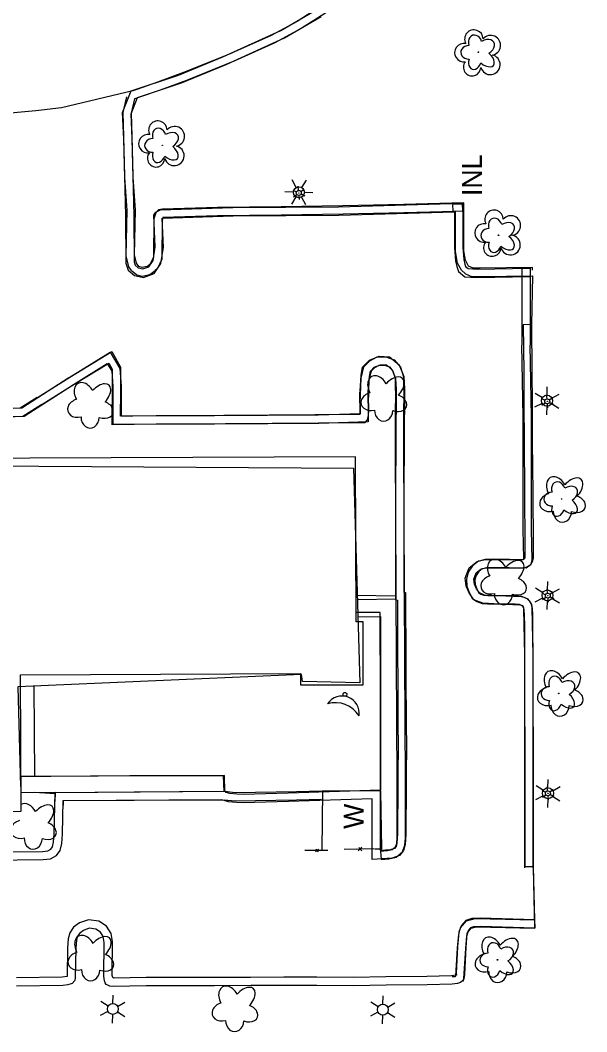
# Model space of a CAD drawing. Extents: x 588843 to 2552415, y 180129 to 269402.
# Drawn here: x 595037.9 to 595208.2, y 184060.1 to 184364.2 of the extents above; entities that cross this region are included whole.
import ezdxf

# ---------------------------------------------------------------- set-up
doc = ezdxf.new("R2010")
doc.units = 0
for name, color, linetype in [('E_BLD', 7, 'Continuous'), ('E_DWY', 7, 'Continuous'), ('E_LAND_Vegetation', 7, 'Continuous'), ('E_LTG', 7, 'Continuous'), ('E_PATH_Sidewalk', 7, 'Continuous'), ('E_RDWY_C_and_G', 7, 'Continuous'), ('Level 11', 7, 'Continuous'), ('Level 12', 7, 'Continuous'), ('Level 14', 7, 'Continuous'), ('Level 15', 7, 'Continuous'), ('Level 17', 7, 'Continuous'), ('Level 18', 7, 'Continuous')]:
    doc.layers.add(name, color=color, linetype=linetype)

# ---------------------------------------------------------------- blocks, each defined once
blk = doc.blocks.new('LPOL_4')
at = {"layer": 'E_LTG'}
for p, q in [((-13.1, 0), (-4.9, 0)), ((-2.5, 4.3), (-6.6, 11.4)), ((2.5, 4.3), (6.6, 11.4)), ((4.9, 0), (13.1, 0)), ((-6.6, -11.4), (-2.5, -4.3)), ((6.6, -11.4), (2.5, -4.3))]:
    blk.add_line(p, q, dxfattribs=at)
for radius in [4.92, 4.92, 4.92, 0.41]:
    blk.add_circle((0, 0), radius, dxfattribs=at)
blk = doc.blocks.new('DTRE_4')
at = {"layer": 'E_LAND_Vegetation'}
blk.add_circle((-0.6, 0), 0.601, dxfattribs=at)
for centre, major_axis, ratio in [((-6.1, 17.5), (4.5, -16.3), 0.782863), ((13.3, 9), (-17.3, -9.6), 0.691916), ((-19.3, 0.5), (16.2, -0.4), 0.832022), ((-8.2, -17.2), (5.9, 15.9), 0.716896), ((11.6, -12.2), (-16.4, 15), 0.560249)]:
    blk.add_ellipse(centre, major_axis=major_axis, ratio=ratio, start_param=1.570796, end_param=4.712389, dxfattribs=at)

msp = doc.modelspace()

# ---------------------------------------------------------------- linework, layer by layer
at = {"layer": 'E_BLD'}
msp.add_lwpolyline([(594870.51, 184207.51), (594870.51, 184207.51), (594870.03, 184231.25), (595138.15, 184229.56), (595139.97, 184165.01), (595122.81, 184165.42), (595122.52, 184167.48), (595037.18, 184163.84), (595037.95, 184133.86)], dxfattribs=at)
at = {"layer": 'E_DWY'}
for points in [[(595069.85, 184341.12), (595068.72, 184336.46), (595068.92, 184329.1), (595069.58, 184305.45), (595069.67, 184291.11), (595070.35, 184289.05), (595072.29, 184287.41), (595074.94, 184286.87), (595078.21, 184287.99), (595080.23, 184291.07), (595080.96, 184295.88), (595080.59, 184304.61), (595080.7, 184304.66), (595101.95, 184305.33)], [(595072.28, 184340.54), (595071.23, 184336.2), (595071.42, 184329.17), (595072.08, 184305.49), (595072.17, 184291.52), (595072.5, 184290.5), (595073.42, 184289.73), (595074.77, 184289.46), (595076.59, 184290.08), (595077.84, 184291.98), (595078.46, 184296.02), (595078.05, 184305.57), (595078.72, 184306.51), (595080.13, 184307.14), (595101.87, 184307.83)], [(595101.87, 184307.83), (595133.63, 184308.07), (595170.95, 184309.12), (595170.97, 184295.99), (595171.25, 184292.22), (595171.57, 184290.79), (595171.79, 184290.12), (595172.54, 184289.5), (595175.27, 184289.35), (595191.24, 184289.6)], [(595101.88, 184305.33), (595133.67, 184305.57), (595168.46, 184306.55), (595168.47, 184295.89), (595168.77, 184291.85), (595169.16, 184290.13), (595169.64, 184288.65), (595171.58, 184287.04), (595175.22, 184286.85), (595191.28, 184287.1)], [(595188.74, 184289.6), (595188.74, 184266.49)], [(595191.24, 184289.6), (595191.24, 184266.49)], [(595184.95, 184199.65), (595190.05, 184199.56), (595191.5, 184200.69), (595191.85, 184201.93), (595191.65, 184211.12), (595191.58, 184244.98), (595191.24, 184266.52)], [(595185, 184202.15), (595189.21, 184202.08), (595189.31, 184202.16), (595189.34, 184202.25), (595189.15, 184211.09), (595189.08, 184244.96), (595188.74, 184266.48)], [(595052.6, 184256.78), (595064.93, 184264.4), (595067.86, 184259.5), (595068.27, 184254.21), (595068.28, 184245.27), (595071.72, 184245.21), (595140.1, 184245.74), (595140.06, 184252.51)], [(595140.07, 184252.72), (595140.42, 184257.34), (595140.83, 184259.92), (595142.9, 184261.97), (595145.83, 184263.14), (595148.97, 184263.01), (595151.81, 184260.53), (595153.22, 184257.06), (595153.47, 184253.33), (595153.26, 184222.42)], [(595053.92, 184254.66), (595064.09, 184260.94), (595065.42, 184258.72), (595065.77, 184254.11), (595065.79, 184242.82), (595071.71, 184242.7), (595141.61, 184243.25), (595142.35, 184244.07), (595142.6, 184245.34), (595142.56, 184252.53)], [(595142.56, 184252.53), (595142.91, 184257.05), (595143.17, 184258.72), (595144.3, 184259.84), (595146.26, 184260.62), (595147.99, 184260.55), (595149.72, 184259.04), (595150.75, 184256.49), (595150.97, 184253.25), (595150.76, 184222.44)], [(595015.51, 184247.11), (595030.5, 184247.38), (595038.38, 184247.62), (595052.56, 184256.76)], [(595015.53, 184244.61), (595030.57, 184244.88), (595039.15, 184245.14), (595053.92, 184254.66)], [(595150.77, 184222.68), (595150.7, 184189.94), (595151.3, 184189.87), (595151.41, 184149.22)], [(595153.27, 184222.67), (595153.2, 184192.18), (595153.79, 184192.12), (595153.91, 184149.23)], [(595183.74, 184188.53), (595176.95, 184188.9), (595174.31, 184189.99), (595172.88, 184192.06), (595172.01, 184194.01), (595171.67, 184196.5), (595172.88, 184199.58), (595175.24, 184201.44), (595177.84, 184202.2), (595184.97, 184202.15)], [(595183.87, 184191.03), (595177.51, 184191.38), (595175.94, 184192.02), (595175.07, 184193.29), (595174.44, 184194.7), (595174.24, 184196.19), (595174.96, 184198.04), (595176.41, 184199.17), (595178.19, 184199.7), (595184.95, 184199.65)], [(595192.09, 184109.43), (595192.12, 184173.32), (595191.86, 184187.67), (595191.48, 184188.9), (595190.61, 184190.17), (595189.68, 184190.53), (595188.54, 184190.85), (595183.87, 184191.03)], [(595189.59, 184109.43), (595189.62, 184173.3), (595189.36, 184187.28), (595189.2, 184187.8), (595188.98, 184188.12), (595188.89, 184188.16), (595188.15, 184188.37), (595183.78, 184188.53)], [(595151.51, 184149.22), (595151.33, 184119.6), (595151.16, 184116.77), (595150.89, 184115.82), (595150.42, 184115.24), (595149.16, 184114.77), (595146.23, 184114.56), (595146.19, 184132.73), (595118.45, 184131.87)], [(595154.01, 184149.2), (595153.83, 184119.51), (595153.64, 184116.36), (595153.16, 184114.65), (595151.94, 184113.13), (595149.7, 184112.3), (595143.74, 184111.88), (595143.69, 184130.15), (595118.53, 184129.37)], [(595118.45, 184131.87), (595105, 184131.43), (595103.08, 184131.56), (595100.98, 184131.73), (595099.84, 184132.05), (595099.6, 184132.32), (595048.42, 184131.97), (595048.36, 184129.28)], [(595118.54, 184129.37), (595104.96, 184128.93), (595102.89, 184129.06), (595100.53, 184129.26), (595098.55, 184129.82), (595050.87, 184129.49), (595050.84, 184128.19)], [(595192.09, 184109.43), (595192.54, 184091.25)], [(595169.37, 184085.36), (595169.73, 184089.39), (595170.29, 184091.37), (595172.08, 184093.48), (595174.73, 184094.14), (595192.6, 184093.75)], [(595171.86, 184085.13), (595172.2, 184088.94), (595172.55, 184090.17), (595173.47, 184091.25), (595175.01, 184091.64), (595192.54, 184091.25)], [(595167.79, 184076.75), (595168.67, 184076.76), (595168.83, 184076.79), (595169.36, 184085.29)], [(595171.05, 184075.32), (595171.21, 184075.47), (595171.3, 184076.16), (595171.86, 184085.13)]]:
    msp.add_lwpolyline(points, dxfattribs=at)
at = {"layer": 'E_PATH_Sidewalk'}
for points in [[(595139.46, 184190.05), (595150.7, 184190.26)], [(595139.52, 184184.88), (595146.27, 184184.92), (595146.19, 184132.73)], [(595099.4, 184132.32), (595099.3, 184137.15), (595042.26, 184136.89), (595042.15, 184164.05)], [(595048.41, 184131.61), (595042.15, 184132.02)]]:
    msp.add_lwpolyline(points, dxfattribs=at)
at = {"layer": 'E_RDWY_C_and_G'}
for points in [[(595140.67, 184376.87), (595130.77, 184369.94), (595121.15, 184363.82), (595113.33, 184359.57), (595101.45, 184354.24)], [(595142.11, 184374.82), (595132.16, 184367.86), (595122.42, 184361.66), (595114.44, 184357.33), (595102.47, 184351.96)], [(595101.54, 184354.28), (595087, 184348.42), (595079.17, 184345.52), (595072.97, 184343.38), (595071.73, 184342.98), (595050.31, 184337.82), (595042.65, 184336.95), (595030.51, 184335.86), (595020.91, 184335.29), (595008.77, 184335.13), (595000.26, 184335.39), (594988.87, 184336.45), (594975.93, 184338.04), (594971.3, 184339.04), (594936.33, 184349.44), (594926.38, 184353.03), (594921.49, 184355.05)], [(595102.47, 184351.96), (595087.91, 184346.08), (595080.01, 184343.16), (595073.77, 184341.01), (595072.41, 184340.57), (595072.28, 184340.54)]]:
    msp.add_lwpolyline(points, dxfattribs=at)
at = {"layer": 'Level 11'}
for points in [[(595071.29, 184342.89), (595085.47, 184347.67), (595098.8, 184353.17), (595116.22, 184361.1), (595127.04, 184367.39)], [(595073.18, 184340.89), (595086.35, 184345.32), (595099.79, 184350.88), (595117.37, 184358.87), (595128.37, 184365.27)], [(595191.97, 184289.02), (595191.97, 184289.02)]]:
    msp.add_lwpolyline(points, dxfattribs=at)
at = {"layer": 'Level 12'}
msp.add_lwpolyline([(595138.68, 184232.95), (595016.3, 184232.45), (595016.11, 184277.22), (594980.59, 184277.08), (594980.77, 184232.13), (594887.31, 184231.75), (594887.3, 184234.12), (594869.23, 184234.05), (594869.31, 184215.79), (594871.15, 184215.8), (594871.35, 184165.98), (594972.3, 184166.38), (594972.46, 184126.14), (595038.19, 184126.4), (595038.03, 184167.45), (595122.17, 184167.79), (595122.19, 184164.36), (595141.06, 184164.43), (595140.98, 184183.32), (595138.88, 184183.31)], close=True, dxfattribs=at)
msp.add_circle((595135.54, 184161.53), 0.562, dxfattribs=at)
for centre, radius, start, end in [((595134.63, 184155.82), 5.22, 351.9152, 146.2136), ((595132.59, 184150.48), 8.55, 32.5708, 105.5549)]:
    msp.add_arc(centre, radius, start, end, dxfattribs=at)
at = {"layer": 'Level 14'}
for p, q in [((595120.89, 184313.89), (595119.69, 184316.19)), ((595122.59, 184313.88), (595123.96, 184316.11)), ((595120.06, 184312.52), (595117.45, 184312.6)), ((595120.81, 184311.03), (595119.45, 184308.84)), ((595122.45, 184310.99), (595123.69, 184308.81)), ((595123.33, 184312.43), (595125.85, 184312.36)), ((595196.29, 184251.44), (595196.36, 184253.96)), ((595194.92, 184250.64), (595192.69, 184252.01)), ((595197.73, 184250.56), (595199.91, 184251.8)), ((595194.83, 184249), (595192.53, 184247.81)), ((595196.19, 184248.17), (595196.11, 184245.56)), ((595197.68, 184248.92), (595199.87, 184247.55)), ((595196.43, 184192.89), (595196.5, 184195.41)), ((595195.06, 184192.09), (595192.83, 184193.46)), ((595197.87, 184192.01), (595200.05, 184193.25)), ((595194.97, 184190.46), (595192.67, 184189.26)), ((595196.33, 184189.62), (595196.26, 184187.02)), ((595197.82, 184190.38), (595200.01, 184189.01)), ((595196.58, 184133.43), (595196.66, 184135.95)), ((595195.22, 184132.63), (595192.99, 184134)), ((595198.03, 184132.55), (595200.21, 184133.79)), ((595195.13, 184131), (595192.83, 184129.8)), ((595196.49, 184130.16), (595196.42, 184127.56)), ((595197.98, 184130.91), (595200.17, 184129.55)), ((595065.75, 184068.62), (595065.83, 184071.14)), ((595146.93, 184068.41), (595147, 184070.93)), ((595064.39, 184067.82), (595062.16, 184069.18)), ((595067.2, 184067.74), (595069.38, 184068.98)), ((595145.56, 184067.61), (595143.33, 184068.98)), ((595148.38, 184067.53), (595150.56, 184068.77)), ((595064.3, 184066.18), (595061.99, 184064.99)), ((595065.66, 184065.34), (595065.58, 184062.74)), ((595067.15, 184066.1), (595069.34, 184064.73)), ((595145.47, 184065.97), (595143.17, 184064.78)), ((595146.84, 184065.14), (595146.76, 184062.53)), ((595148.33, 184065.89), (595150.52, 184064.52))]:
    msp.add_line(p, q, dxfattribs=at)
for centre in [(595121.69, 184312.46), (595196.28, 184249.8), (595196.42, 184191.26), (595196.58, 184131.8), (595065.75, 184066.98), (595146.93, 184066.77)]:
    msp.add_circle(centre, 1.64, dxfattribs=at)
at = {"layer": 'Level 15'}
for p, q in [((595127.6, 184115.03), (595126.67, 184114.22)), ((595127.56, 184114.22), (595126.86, 184115.01)), ((595140.66, 184115.58), (595139.48, 184114.53)), ((595140.62, 184114.54), (595139.71, 184115.55))]:
    msp.add_line(p, q, dxfattribs=at)
for points in [[(595170.97, 184306.85), (595170.92, 184308.85), (595167.92, 184308.77), (595167.98, 184306.77), (595170.97, 184306.85)], [(595144.45, 184115.09), (595146.61, 184115.14), (595146.37, 184132.39), (595128.76, 184132.54), (595128.62, 184114.72), (595130.24, 184114.74)], [(595130.37, 184114.6), (595123.43, 184114.58)], [(595126.25, 184114.59), (595123.43, 184114.58)], [(595130.37, 184114.6), (595127.89, 184114.59)], [(595144.23, 184115.08), (595135.3, 184114.95)], [(595138.93, 184115), (595135.3, 184114.95)], [(595144.23, 184115.08), (595141.04, 184115.03)]]:
    msp.add_lwpolyline(points, dxfattribs=at)
at = {"layer": 'Level 17'}
for points in [[(595071.39, 184288.92), (595070.58, 184290.03), (595069.73, 184293.32), (595070.07, 184307.09), (595069.34, 184316.78), (595069.1, 184328.51), (595068.71, 184336.44), (595071.29, 184342.89)], [(595191.97, 184289.02), (595191.96, 184289.84), (595176.19, 184289.63), (595174.12, 184289.64), (595172.7, 184290.24), (595171.73, 184292), (595171.23, 184294.83), (595171.27, 184309.28), (595153.19, 184308.8), (595134.94, 184308.4), (595116.35, 184308.08), (595097.18, 184307.87), (595080.68, 184307.36), (595079.48, 184307.14), (595078.65, 184306.26), (595078.1, 184304.45), (595077.98, 184292.94), (595077.13, 184291.07), (595076.07, 184290.14), (595074.59, 184289.79), (595073.57, 184290.18), (595072.88, 184291.12), (595072.24, 184293.61), (595072.57, 184307.16), (595071.84, 184316.9), (595071.6, 184328.59), (595071.23, 184336.02), (595073.18, 184340.89)], [(595170.53, 184289), (595169.33, 184291.16), (595168.73, 184294.62), (595168.76, 184306.71), (595153.25, 184306.31), (595134.98, 184305.9), (595116.39, 184305.58), (595097.23, 184305.37), (595080.78, 184304.85), (595080.74, 184304.74), (595080.6, 184304.07), (595080.48, 184292.38), (595079.18, 184289.55), (595078.47, 184288.93)], [(595071.39, 184288.92), (595073.01, 184287.58), (595074.62, 184287.19), (595076.86, 184287.73), (595078.47, 184288.93)], [(595170.53, 184289), (595171.74, 184287.93), (595173.61, 184287.15), (595176.2, 184287.13), (595191.97, 184287.3)], [(595191.97, 184287.3), (595191.64, 184272.66), (595191.77, 184258.39), (595191.8, 184249.02)], [(595191.64, 184272.66), (595189.14, 184272.64), (595189.27, 184258.37), (595189.3, 184249.02)], [(595043.07, 184250.79), (595052.85, 184256.88), (595065.42, 184264.58), (595068.05, 184259.88), (595068.1, 184248.76)], [(595140.16, 184249.03), (595140.37, 184256.58), (595141.21, 184260), (595143, 184261.81), (595145.25, 184262.99), (595147.86, 184262.94), (595150.38, 184262.12), (595152.21, 184259.92), (595153.16, 184256.97), (595153.23, 184248.98)], [(595044.39, 184248.67), (595054.17, 184254.75), (595064.51, 184261.09), (595065.55, 184259.23), (595065.6, 184248.74)], [(595142.66, 184248.96), (595142.86, 184256.24), (595143.47, 184258.74), (595144.51, 184259.78), (595145.84, 184260.48), (595147.43, 184260.45), (595148.92, 184259.96), (595149.98, 184258.69), (595150.67, 184256.56), (595150.73, 184248.96)], [(595043.05, 184250.78), (595037.92, 184247.52), (595021.18, 184247.35), (595016.23, 184247.36)], [(595044.39, 184248.67), (595038.66, 184245.03), (595021.19, 184244.85), (595016.24, 184244.86)], [(595142.66, 184248.96), (595142.54, 184243.46), (595127.66, 184242.98), (595112.31, 184242.88), (595096.33, 184242.74), (595078.77, 184242.76), (595065.6, 184242.56), (595065.6, 184248.74)], [(595140.16, 184249.01), (595140.09, 184245.89), (595127.61, 184245.48), (595112.29, 184245.38), (595096.32, 184245.24), (595078.76, 184245.26), (595068.1, 184245.1), (595068.1, 184248.76)], [(595146.24, 184114.42), (595148.35, 184114.57), (595149.77, 184114.92), (595150.73, 184115.69), (595151.11, 184116.75), (595151.22, 184118.39), (595151.26, 184134.97), (595151.16, 184154.21), (595151.01, 184171.42), (595150.71, 184235.67), (595150.73, 184248.96)], [(595146.24, 184114.42), (595146.42, 184111.92), (595148.75, 184112.09), (595150.91, 184112.63), (595152.84, 184114.18), (595153.58, 184116.23), (595153.72, 184118.31), (595153.76, 184134.97), (595153.66, 184154.23), (595153.51, 184171.43), (595153.21, 184235.67), (595153.23, 184248.95)], [(595189.3, 184249.01), (595189.37, 184237.39), (595189.49, 184222.15), (595189.59, 184206.43), (595189.61, 184202.74), (595189.53, 184202.3), (595189.08, 184202.04), (595188.87, 184201.97), (595188.28, 184201.94), (595177.85, 184201.97), (595175.72, 184201.6), (595173.9, 184200.15), (595172.61, 184198.27), (595172.11, 184196.19), (595172.17, 184194.08), (595172.86, 184192.19), (595173.76, 184190.49), (595175.19, 184189.43), (595176.75, 184188.88), (595178.37, 184188.7), (595183.95, 184188.72), (595186.76, 184188.77), (595187.95, 184188.61), (595188.42, 184188.42), (595188.72, 184188.26), (595188.93, 184188.06), (595189.24, 184187.55), (595189.36, 184186.96), (595189.45, 184185.31), (595189.47, 184182.09), (595189.5, 184172.13), (595189.51, 184157.49), (595189.58, 184146.19), (595189.62, 184134.62), (595189.64, 184124.89), (595189.6, 184109.8)], [(595191.8, 184249.02), (595191.87, 184237.41), (595191.99, 184222.17), (595192.09, 184206.44), (595192.11, 184202.47), (595191.87, 184201.39), (595191.56, 184200.76), (595191.01, 184200.27), (595190.08, 184199.73), (595189.29, 184199.49), (595188.34, 184199.44), (595178.06, 184199.47), (595176.78, 184199.25), (595175.75, 184198.43), (595174.94, 184197.24), (595174.62, 184195.93), (595174.66, 184194.55), (595175.15, 184193.2), (595175.7, 184192.16), (595176.38, 184191.67), (595177.31, 184191.33), (595178.5, 184191.2), (595183.93, 184191.22), (595186.9, 184191.27), (595188.59, 184191.05), (595189.49, 184190.68), (595190.2, 184190.3), (595190.88, 184189.64), (595191.59, 184188.5), (595191.85, 184187.29), (595191.95, 184185.39), (595191.97, 184182.1), (595192, 184172.13), (595192.01, 184157.5), (595192.08, 184146.2), (595192.12, 184134.63), (595192.14, 184124.89), (595192.1, 184109.8)], [(595138.85, 184191.3), (595150.92, 184191.19)], [(595146.23, 184132.39), (595146.24, 184160.24), (595146.08, 184186.1), (595138.87, 184186.16)], [(595099.21, 184132.38), (595099.06, 184137.06), (595070.82, 184137.05), (595047.13, 184136.88), (595038.15, 184136.86)], [(595029.08, 184114.2), (595044.65, 184114.35), (595046.24, 184114.51), (595047.13, 184115), (595047.57, 184115.66), (595047.94, 184117.08), (595048.08, 184119.64), (595048.38, 184132.08), (595072.13, 184132.26), (595099.44, 184132.39), (595102.49, 184132.07), (595120.97, 184132.37), (595128.47, 184132.56)], [(595048.38, 184132.08), (595038.17, 184131.9)], [(595029.09, 184111.7), (595044.79, 184111.85), (595046.99, 184112.08), (595048.86, 184113.1), (595049.89, 184114.62), (595050.42, 184116.69), (595050.58, 184119.54), (595050.82, 184129.59), (595072.15, 184129.76), (595099.32, 184129.88), (595102.39, 184129.57), (595121.02, 184129.87), (595128.53, 184130.07)], [(595146.58, 184114.44), (595146.54, 184115.1), (595146.54, 184115.13)], [(595189.6, 184109.8), (595192.1, 184109.8), (595192.54, 184093.81), (595192.62, 184091.26)], [(595192.54, 184093.81), (595176.3, 184094.23), (595173.69, 184094.18), (595171.84, 184093.52), (595170.47, 184091.99), (595169.74, 184090.1), (595169.34, 184085.7), (595169.01, 184077.62), (595169.04, 184077.14), (595168.83, 184077.12), (595167.57, 184076.97), (595160.17, 184076.76), (595147.87, 184076.64), (595138.06, 184076.39), (595127.08, 184076.5), (595117.21, 184076.51), (595107.19, 184076.48), (595096.32, 184076.39), (595085.09, 184076.45), (595075.78, 184076.42), (595066.12, 184076.24), (595065.72, 184076.4), (595065.58, 184076.99), (595065.7, 184087.21), (595065.25, 184089.66), (595063.87, 184091.86), (595061.55, 184093.4), (595058.42, 184093.78), (595055.71, 184092.83), (595053.95, 184091.53), (595052.87, 184089.9), (595052.33, 184088.08), (595052.12, 184085.36), (595052, 184076.7), (595050.54, 184076.5), (595036.75, 184076.37)], [(595192.62, 184091.26), (595176.28, 184091.73), (595174.15, 184091.69), (595173.29, 184091.38), (595172.64, 184090.66), (595172.2, 184089.53), (595171.84, 184085.54), (595171.51, 184077.38), (595171.31, 184076.07), (595170.92, 184075.4), (595170.26, 184074.95), (595169.36, 184074.67), (595167.76, 184074.47), (595160.21, 184074.26), (595147.92, 184074.14), (595138.08, 184073.89), (595127.07, 184074), (595117.21, 184074.01), (595107.2, 184073.98), (595096.32, 184073.89), (595085.09, 184073.95), (595075.81, 184073.92), (595066, 184073.74), (595064.85, 184073.87), (595064.22, 184074.1), (595063.75, 184074.35), (595063.42, 184074.83), (595063.24, 184075.43), (595063.08, 184076.87), (595063.2, 184087), (595062.88, 184088.74), (595062.04, 184090.07), (595060.66, 184090.99), (595058.69, 184091.23), (595056.89, 184090.6), (595055.79, 184089.78), (595055.16, 184088.83), (595054.8, 184087.62), (595054.62, 184085.25), (595054.48, 184076.34), (595054.3, 184075.49), (595053.5, 184074.64), (595052.22, 184074.19), (595050.71, 184074), (595036.77, 184073.87)]]:
    msp.add_lwpolyline(points, dxfattribs=at)
at = {"layer": 'Level 18'}
for centre, radius, start, end in [((595174.3, 184358.48), 2.78, 1.3946, 209.1675), ((595179.34, 184356.62), 2.97, 278.4237, 139.6575), ((595171.3, 184354.41), 2.78, 78.0716, 279.0826), ((595179.23, 184350.77), 2.97, 196.0745, 79.0477), ((595173.76, 184350.01), 2.61, 140.7797, 358.7123), ((595079.3, 184331.12), 2.78, 1.3946, 209.1675), ((595084.34, 184329.26), 2.97, 278.4237, 139.6575), ((595076.3, 184327.04), 2.78, 78.0716, 279.0826), ((595084.23, 184323.41), 2.97, 196.0745, 79.0477), ((595078.76, 184322.64), 2.61, 140.7797, 358.7123), ((595180.35, 184304.3), 2.78, 1.3946, 209.1675), ((595185.39, 184302.44), 2.97, 278.4237, 139.6575), ((595177.35, 184300.22), 2.78, 78.0716, 279.0826), ((595185.28, 184296.59), 2.97, 196.0745, 79.0477), ((595179.81, 184295.82), 2.61, 140.7797, 358.7123)]:
    msp.add_arc(centre, radius, start, end, dxfattribs=at)
for centre, major_axis, ratio, end_param in [((595145.48, 184253.54), (1.94, -3.52), 0.691916, 4.712389), ((595149.77, 184253.18), (-3.07, -3.33), 0.560249, 4.712389), ((595057.25, 184251.49), (1.94, -3.52), 0.691916, 4.712389), ((595061.55, 184251.14), (-3.07, -3.33), 0.560249, 4.712389), ((595055.52, 184247.55), (3.32, 0.9), 0.782863, 4.712389), ((595143.74, 184249.59), (3.32, 0.9), 0.782863, 4.712389), ((595150.78, 184249.15), (-3.23, 1.21), 0.716896, 4.712389), ((595062.56, 184247.11), (-3.23, 1.21), 0.716896, 4.712389), ((595147.18, 184246.91), (0.09, 3.29), 0.832022, 4.712389), ((595058.95, 184244.87), (0.09, 3.29), 0.832022, 4.712389), ((595199.22, 184223.19), (1.94, -3.52), 0.691916, 4.712389), ((595203.51, 184222.83), (-3.07, -3.33), 0.560249, 4.712389), ((595197.48, 184219.24), (3.32, 0.9), 0.782863, 4.712389), ((595204.52, 184218.81), (-3.23, 1.21), 0.716896, 4.712389), ((595200.92, 184216.56), (0.09, 3.29), 0.832022, 4.712389), ((595181.49, 184198.39), (1.94, -3.52), 0.691916, 4.712389), ((595185.79, 184198.04), (-3.07, -3.33), 0.560249, 4.712389), ((595179.76, 184194.45), (3.32, 0.9), 0.782863, 4.712389), ((595186.8, 184194.01), (-3.23, 1.21), 0.716896, 4.712389), ((595183.19, 184191.77), (0.09, 3.29), 0.832022, 4.712389), ((595198.52, 184164.88), (1.94, -3.52), 0.691916, 4.712389), ((595202.81, 184164.52), (-3.07, -3.33), 0.560249, 4.712389), ((595196.78, 184160.93), (3.32, 0.9), 0.782863, 4.712389), ((595203.83, 184160.5), (-3.23, 1.21), 0.716896, 4.712389), ((595200.22, 184158.25), (0.09, 3.29), 0.832022, 4.712389), ((595040.12, 184124.93), (1.95, -3.52), 0.691916, 3.135327), ((595044.41, 184124.58), (-3.06, -3.34), 0.560249, 4.712389), ((595038.39, 184120.98), (3.32, 0.9), 0.782863, 4.712389), ((595045.43, 184120.55), (-3.24, 1.21), 0.716896, 4.712389), ((595041.83, 184118.3), (0.09, 3.29), 0.832022, 4.712389), ((595057.39, 184085.35), (1.95, -3.52), 0.691916, 4.712389), ((595061.68, 184085), (-3.06, -3.34), 0.560249, 4.712389), ((595179.78, 184084.8), (1.95, -3.52), 0.691916, 4.712389), ((595184.08, 184084.45), (-3.06, -3.34), 0.560249, 4.712389), ((595055.66, 184081.4), (3.32, 0.9), 0.782863, 4.712389), ((595062.7, 184080.97), (-3.24, 1.21), 0.716896, 4.712389), ((595178.05, 184080.85), (3.32, 0.9), 0.782863, 4.712389), ((595185.09, 184080.43), (-3.24, 1.21), 0.716896, 4.712389), ((595059.1, 184078.72), (0.09, 3.29), 0.832022, 4.712389), ((595181.49, 184078.18), (0.09, 3.29), 0.832022, 4.712389), ((595100.69, 184070.07), (1.95, -3.52), 0.691916, 4.712389), ((595104.98, 184069.72), (-3.06, -3.34), 0.560249, 4.712389), ((595098.96, 184066.12), (3.32, 0.9), 0.782863, 4.712389), ((595106, 184065.7), (-3.24, 1.21), 0.716896, 4.712389), ((595102.4, 184063.45), (0.09, 3.29), 0.832022, 4.712389)]:
    msp.add_ellipse(centre, major_axis=major_axis, ratio=ratio, start_param=1.570796, end_param=end_param, dxfattribs=at)

# ---------------------------------------------------------------- block references
at = {"layer": 'E_LAND_Vegetation', "xscale": 0.1524003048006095, "yscale": 0.15240030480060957, "rotation": 2.3276622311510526}
for p in [(595175.75, 184354.55), (595080.73, 184326.56), (595181.79, 184299.52), (595200.75, 184220.25), (595199.9, 184161.82), (595181.49, 184081.73)]:
    msp.add_blockref('DTRE_4', p, dxfattribs=at)
at = {"layer": 'E_LTG', "xscale": 0.1524003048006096, "yscale": 0.1524003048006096, "rotation": -24.21972835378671}
for p in [(595121.67, 184312.24), (595196.36, 184249.6), (595196.53, 184191.19), (595196.54, 184131.79)]:
    msp.add_blockref('LPOL_4', p, dxfattribs=at)

# ---------------------------------------------------------------- texts
at = {"layer": 'Level 15'}
for s, rotation, p in [('INL', 90, (595176.73, 184311.29)), ('W', 89.794, (595141.18, 184121.08))]:
    msp.add_text(s, height=6, rotation=rotation, dxfattribs=at).set_placement(p)

doc.saveas('drawing.dxf')
